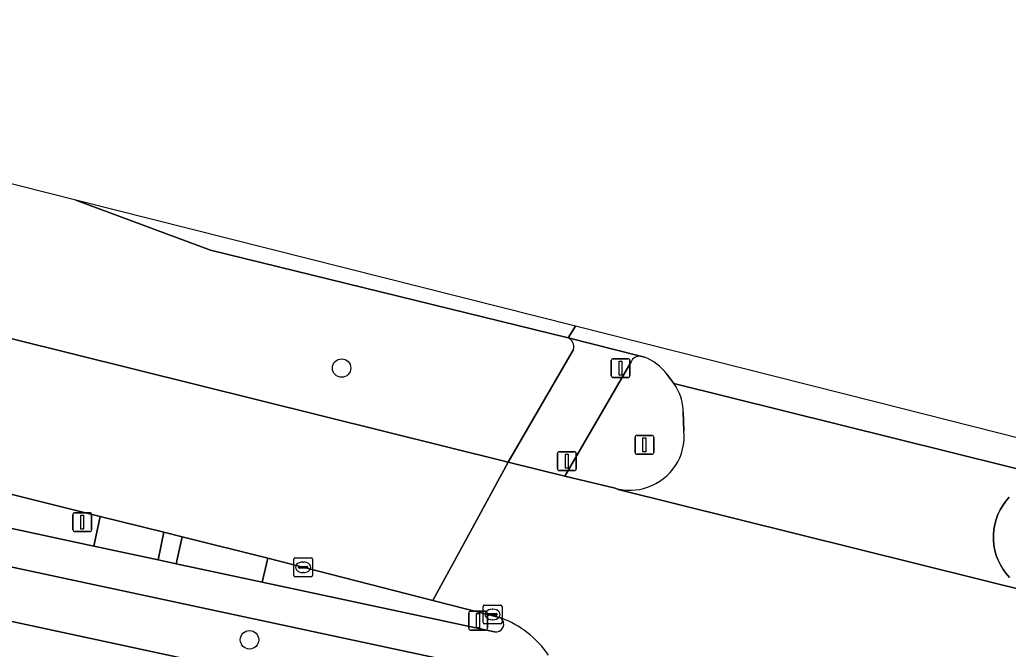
# Model space of a CAD drawing. Extents: x 160023 to 161302, y 384750 to 385707.
# Drawn here: x 160624.6 to 160677, y 385329.8 to 385363.2 of the extents above; entities that cross this region are included whole.
import ezdxf

# ---------------------------------------------------------------- set-up
doc = ezdxf.new("R2010")
doc.units = 0
for name, color, linetype in [('IMGEO_Berm_groen', 7, 'Continuous'), ('IMGEO_Berm_open', 7, 'Continuous'), ('IMGEO_Boom', 7, 'Continuous'), ('IMGEO_Erf', 7, 'Continuous'), ('IMGEO_Fietspad_gesloten', 7, 'Continuous'), ('IMGEO_Kolk', 7, 'Continuous'), ('IMGEO_Lichtmast', 7, 'Continuous'), ('IMGEO_Rijbaan_lokaal_gesloten', 7, 'Continuous'), ('IMGEO_Verkeerseiland_groen', 7, 'Continuous'), ('IMGEO_Verkeerseiland_open', 7, 'Continuous'), ('IMGEO_Verkeersregelinstallatiepaal', 7, 'Continuous'), ('IMGEO_Voetpad_open', 7, 'Continuous')]:
    doc.layers.add(name, color=color, linetype=linetype)

msp = doc.modelspace()

# ---------------------------------------------------------------- linework, layer by layer
at = {"layer": 'IMGEO_Berm_groen'}
for points in [[(160627.54, 385353.61), (160589.689, 385363.171), (160588.012, 385359.887)], [(160653.654, 385346.305), (160634.677, 385350.952), (160627.54, 385353.61)], [(160604.286, 385351.187), (160650.462, 385339.7), (160653.932, 385345.686)]]:
    msp.add_lwpolyline(points, dxfattribs=at)
msp.add_arc((160653.407, 385345.822), 0.542, 345.4386, 62.9322, dxfattribs=at)
at = {"layer": 'IMGEO_Berm_open'}
msp.add_lwpolyline([(160615.103, 385340.261), (160614.596, 385338.238), (160628.49, 385335.26), (160628.825, 385336.823)], close=True, dxfattribs=at)
at = {"layer": 'IMGEO_Boom'}
for centre in [(160641.633, 385344.697), (160636.745, 385330.284)]:
    msp.add_circle(centre, 0.489, dxfattribs=at)
at = {"layer": 'IMGEO_Erf'}
msp.add_lwpolyline([(160648.878, 385325.926), (160609.984, 385334.289), (160595.313, 385337.293), (160577.45, 385341.176), (160575.101, 385338.587), (160574.043, 385337.42), (160530.106, 385289.633)], dxfattribs=at)
at = {"layer": 'IMGEO_Fietspad_gesloten'}
for points in [[(160649.752, 385330.701), (160637.41, 385333.347), (160632.86, 385334.322), (160631.891, 385334.53), (160628.49, 385335.26), (160614.596, 385338.238), (160607.458, 385339.768), (160593.971, 385342.659)], [(160592.186, 385340.982), (160649.272, 385328.76), (160651.523, 385328.278)]]:
    msp.add_lwpolyline(points, dxfattribs=at)
for centre, radius, start, end in [((160649.811, 385331.121), 0.425, 262.0205, 49.4406), ((160648.277, 385326.533), 5.234, 34.1731, 69.7659)]:
    msp.add_arc(centre, radius, start, end, dxfattribs=at)
at = {"layer": 'IMGEO_Kolk'}
for p, q in [((160639.092, 385333.704), (160639.092, 385334.556)), ((160639.167, 385334.63), (160640.019, 385334.63)), ((160639.394, 385334.173), (160639.792, 385334.173)), ((160639.58, 385334.41), (160639.605, 385334.41)), ((160640.093, 385334.556), (160640.093, 385333.704)), ((160640.019, 385333.63), (160639.167, 385333.63)), ((160639.351, 385334.124), (160639.351, 385334.136)), ((160639.789, 385334.087), (160639.391, 385334.087)), ((160639.603, 385333.85), (160639.578, 385333.85)), ((160639.835, 385334.136), (160639.835, 385334.124)), ((160649.143, 385331.203), (160649.143, 385332.055)), ((160649.218, 385332.129), (160650.07, 385332.129)), ((160650.144, 385332.055), (160650.144, 385331.203)), ((160649.402, 385331.623), (160649.402, 385331.635)), ((160649.84, 385331.586), (160649.442, 385331.586)), ((160649.445, 385331.672), (160649.843, 385331.672)), ((160649.631, 385331.909), (160649.656, 385331.909)), ((160649.886, 385331.635), (160649.886, 385331.623)), ((160650.07, 385331.129), (160649.218, 385331.129)), ((160649.654, 385331.349), (160649.629, 385331.349))]:
    msp.add_line(p, q, dxfattribs=at)
for points in [[(160639.092, 385333.704), (160639.092, 385334.556)], [(160639.167, 385334.63), (160640.019, 385334.63)], [(160640.093, 385334.556), (160640.093, 385333.704)], [(160640.019, 385333.63), (160639.167, 385333.63)], [(160649.143, 385331.203), (160649.143, 385332.055)], [(160649.218, 385332.129), (160650.07, 385332.129)], [(160650.144, 385332.055), (160650.144, 385331.203)], [(160650.07, 385331.129), (160649.218, 385331.129)]]:
    msp.add_lwpolyline(points, dxfattribs=at)
for centre, radius, start, end in [((160639.169, 385334.554), 0.0765, 91.552, 178.448), ((160639.169, 385334.554), 0.0765, 91.552, 178.448), ((160639.391, 385334.133), 0.0403, 85.8775, 175.7526), ((160639.796, 385334.135), 0.0386, 1.7309, 96.639), ((160640.017, 385334.554), 0.0765, 1.552, 88.448), ((160640.017, 385334.554), 0.0765, 1.552, 88.448), ((160639.169, 385333.706), 0.0765, 181.552, 268.448), ((160639.169, 385333.706), 0.0765, 181.552, 268.448), ((160639.388, 385334.123), 0.0366, 178.938, 274.7102), ((160639.792, 385334.13), 0.043, 264.8664, 352.4533), ((160640.017, 385333.706), 0.0765, 271.552, 358.448), ((160640.017, 385333.706), 0.0765, 271.552, 358.448), ((160649.22, 385332.053), 0.0765, 91.552, 178.448), ((160649.22, 385332.053), 0.0765, 91.552, 178.448), ((160650.068, 385332.053), 0.0765, 1.552, 88.448), ((160650.068, 385332.053), 0.0765, 1.552, 88.448), ((160649.442, 385331.632), 0.0403, 85.8775, 175.7526), ((160649.439, 385331.622), 0.0366, 178.938, 274.7102), ((160649.843, 385331.629), 0.043, 264.8664, 352.4533), ((160649.847, 385331.634), 0.0386, 1.7309, 96.639), ((160649.22, 385331.205), 0.0765, 181.552, 268.448), ((160649.22, 385331.205), 0.0765, 181.552, 268.448), ((160650.068, 385331.205), 0.0765, 271.552, 358.448), ((160650.068, 385331.205), 0.0765, 271.552, 358.448)]:
    msp.add_arc(centre, radius, start, end, dxfattribs=at)
for centre, major_axis, ratio, start_param, end_param in [((160639.579, 385334.13), (-0.387, 0.002), 0.722429, 4.712389, 7.853982), ((160639.604, 385334.13), (-0.39, 0.002), 0.717154, 1.570796, 4.712389), ((160649.63, 385331.629), (-0.387, 0.002), 0.722429, 4.712389, 7.853982), ((160649.655, 385331.629), (-0.39, 0.002), 0.717154, 1.570796, 4.712389)]:
    msp.add_ellipse(centre, major_axis=major_axis, ratio=ratio, start_param=start_param, end_param=end_param, dxfattribs=at)
at = {"layer": 'IMGEO_Lichtmast'}
for p, q in [((160657.202, 385340.226), (160657.202, 385341.026)), ((160657.202, 385341.026), (160657.202, 385340.226)), ((160657.302, 385341.126), (160658.092, 385341.126)), ((160658.092, 385341.126), (160657.302, 385341.126)), ((160658.192, 385341.026), (160658.192, 385340.226)), ((160658.192, 385340.226), (160658.192, 385341.026)), ((160658.092, 385340.126), (160657.302, 385340.126)), ((160657.302, 385340.126), (160658.092, 385340.126)), ((160627.376, 385336.126), (160627.376, 385336.926)), ((160627.376, 385336.926), (160627.376, 385336.126)), ((160627.476, 385337.026), (160628.266, 385337.026)), ((160628.266, 385337.026), (160627.476, 385337.026)), ((160628.366, 385336.926), (160628.366, 385336.126)), ((160628.366, 385336.126), (160628.366, 385336.926)), ((160628.266, 385336.026), (160627.476, 385336.026)), ((160627.476, 385336.026), (160628.266, 385336.026))]:
    msp.add_line(p, q, dxfattribs=at)
for points in [[(160657.622, 385341.001), (160657.772, 385341.001), (160657.772, 385340.251), (160657.622, 385340.251), (160657.622, 385341.001)], [(160627.796, 385336.901), (160627.946, 385336.901), (160627.946, 385336.151), (160627.796, 385336.151), (160627.796, 385336.901)]]:
    msp.add_lwpolyline(points, dxfattribs=at)
for centre, start, end in [((160657.302, 385341.026), 90, 180), ((160657.302, 385341.026), 90, 180), ((160658.092, 385341.026), 0, 90), ((160658.092, 385341.026), 360, 90), ((160657.302, 385340.226), 180, 270), ((160657.302, 385340.226), 180, 270), ((160658.092, 385340.226), 270, 0), ((160658.092, 385340.226), 270, 0), ((160627.476, 385336.926), 90, 180), ((160627.476, 385336.926), 90, 180), ((160628.266, 385336.926), 0, 90), ((160628.266, 385336.926), 360, 90), ((160627.476, 385336.126), 180, 270), ((160627.476, 385336.126), 180, 270), ((160628.266, 385336.126), 270, 0), ((160628.266, 385336.126), 270, 0)]:
    msp.add_arc(centre, 0.1, start, end, dxfattribs=at)
at = {"layer": 'IMGEO_Rijbaan_lokaal_gesloten'}
for points in [[(160654.033, 385346.918), (160627.54, 385353.61), (160634.677, 385350.952), (160653.654, 385346.305), (160654.033, 385346.918)], [(160601.365, 385343.698), (160608.066, 385342.028), (160615.103, 385340.261), (160628.825, 385336.823), (160632.204, 385335.988), (160633.166, 385335.746), (160637.725, 385334.618), (160646.472, 385332.372), (160648.467, 385336.036), (160650.462, 385339.7), (160604.286, 385351.187)], [(160688.019, 385338.333), (160669.942, 385342.899), (160654.033, 385346.918), (160653.654, 385346.305), (160657.484, 385345.336), (160657.696, 385345.282)], [(160658.894, 385344.37), (160659.257, 385343.875), (160679.818, 385338.775), (160683.998, 385337.689), (160687.086, 385336.886), (160688.019, 385338.333)], [(160678.189, 385338.611), (160678.45, 385338.699), (160678.719, 385338.763), (160678.992, 385338.803), (160679.268, 385338.818), (160679.544, 385338.809), (160679.818, 385338.775), (160659.257, 385343.875)], [(160659.754, 385342.368), (160659.791, 385341.361)], [(160656.139, 385338.319), (160653.467, 385338.969), (160650.462, 385339.7), (160648.467, 385336.036), (160646.472, 385332.372), (160650.087, 385331.444)], [(160673.958, 385325.813), (160678.207, 385324.792), (160680.256, 385324.336), (160683.832, 385331.463), (160680.685, 385332.263), (160678.539, 385332.738), (160678.496, 385332.746), (160656.296, 385338.265), (160656.139, 385338.319)], [(160656.139, 385338.319), (160656.296, 385338.265), (160678.496, 385332.746)], [(160677.074, 385333.591), (160676.892, 385333.798), (160676.729, 385334.021), (160676.587, 385334.258), (160676.466, 385334.506), (160676.368, 385334.764), (160676.293, 385335.03), (160676.243, 385335.301), (160676.217, 385335.576), (160676.215, 385335.852), (160676.238, 385336.128), (160676.286, 385336.4), (160676.358, 385336.666), (160676.453, 385336.925), (160676.571, 385337.175), (160676.711, 385337.413), (160676.872, 385337.638), (160677.052, 385337.847)]]:
    msp.add_lwpolyline(points, dxfattribs=at)
for centre, radius, start, end in [((160656.702, 385342.733), 2.736, 36.7488, 68.6894), ((160657.323, 385342.402), 2.431, 359.2016, 37.3029), ((160656.962, 385341.073), 2.843, 288.4023, 5.8175), ((160656.909, 385341.13), 2.914, 254.6806, 289.0468), ((160648.277, 385326.533), 5.234, 34.1731, 69.7659)]:
    msp.add_arc(centre, radius, start, end, dxfattribs=at)
at = {"layer": 'IMGEO_Verkeerseiland_groen'}
for points in [[(160657.696, 385345.282), (160657.484, 385345.336)], [(160656.988, 385345.035), (160653.467, 385338.969), (160656.139, 385338.319)], [(160659.257, 385343.875), (160658.894, 385344.37)], [(160659.791, 385341.361), (160659.754, 385342.368)], [(160677.052, 385337.847), (160676.872, 385337.638), (160676.711, 385337.413), (160676.571, 385337.175), (160676.453, 385336.925), (160676.358, 385336.666), (160676.286, 385336.4), (160676.238, 385336.128), (160676.215, 385335.852), (160676.217, 385335.576), (160676.243, 385335.301), (160676.293, 385335.03), (160676.368, 385334.764), (160676.466, 385334.506), (160676.587, 385334.258), (160676.729, 385334.021), (160676.892, 385333.798), (160677.074, 385333.591)]]:
    msp.add_lwpolyline(points, dxfattribs=at)
for centre, radius, start, end in [((160657.464, 385344.809), 0.527, 87.8504, 154.653), ((160656.702, 385342.733), 2.736, 36.7488, 68.6894), ((160657.323, 385342.402), 2.431, 359.2016, 37.3029), ((160656.962, 385341.073), 2.843, 288.4023, 5.8175), ((160656.909, 385341.13), 2.914, 254.6806, 289.0468)]:
    msp.add_arc(centre, radius, start, end, dxfattribs=at)
at = {"layer": 'IMGEO_Verkeerseiland_open'}
for points in [[(160637.725, 385334.618), (160637.41, 385333.347), (160649.752, 385330.701)], [(160650.087, 385331.444), (160646.472, 385332.372), (160637.725, 385334.618)]]:
    msp.add_lwpolyline(points, dxfattribs=at)
msp.add_arc((160649.811, 385331.121), 0.425, 262.0205, 49.4406, dxfattribs=at)
at = {"layer": 'IMGEO_Verkeersregelinstallatiepaal'}
for p, q in [((160656.035, 385345.196), (160656.825, 385345.196)), ((160656.825, 385345.196), (160656.035, 385345.196)), ((160655.935, 385344.296), (160655.935, 385345.096)), ((160655.935, 385345.096), (160655.935, 385344.296)), ((160656.925, 385345.096), (160656.925, 385344.296)), ((160656.925, 385344.296), (160656.925, 385345.096)), ((160656.825, 385344.196), (160656.035, 385344.196)), ((160656.035, 385344.196), (160656.825, 385344.196)), ((160653.086, 385339.359), (160653.086, 385340.159)), ((160653.086, 385340.159), (160653.086, 385339.359)), ((160653.186, 385340.259), (160653.976, 385340.259)), ((160653.976, 385340.259), (160653.186, 385340.259)), ((160654.076, 385340.159), (160654.076, 385339.359)), ((160654.076, 385339.359), (160654.076, 385340.159)), ((160653.976, 385339.259), (160653.186, 385339.259)), ((160653.186, 385339.259), (160653.976, 385339.259)), ((160648.374, 385330.902), (160648.374, 385331.702)), ((160648.374, 385331.702), (160648.374, 385330.902)), ((160648.474, 385331.802), (160649.264, 385331.802)), ((160649.264, 385331.802), (160648.474, 385331.802)), ((160649.364, 385331.702), (160649.364, 385330.902)), ((160649.364, 385330.902), (160649.364, 385331.702)), ((160649.264, 385330.802), (160648.474, 385330.802)), ((160648.474, 385330.802), (160649.264, 385330.802))]:
    msp.add_line(p, q, dxfattribs=at)
for points in [[(160656.355, 385345.071), (160656.505, 385345.071), (160656.505, 385344.321), (160656.355, 385344.321), (160656.355, 385345.071)], [(160653.506, 385340.134), (160653.656, 385340.134), (160653.656, 385339.384), (160653.506, 385339.384), (160653.506, 385340.134)], [(160648.794, 385331.677), (160648.944, 385331.677), (160648.944, 385330.927), (160648.794, 385330.927), (160648.794, 385331.677)]]:
    msp.add_lwpolyline(points, dxfattribs=at)
for centre, start, end in [((160656.035, 385345.096), 90, 180), ((160656.035, 385345.096), 90, 180), ((160656.825, 385345.096), 0, 90), ((160656.825, 385345.096), 360, 90), ((160656.035, 385344.296), 180, 270), ((160656.035, 385344.296), 180, 270), ((160656.825, 385344.296), 270, 0), ((160656.825, 385344.296), 270, 0), ((160653.186, 385340.159), 90, 180), ((160653.186, 385340.159), 90, 180), ((160653.976, 385340.159), 0, 90), ((160653.976, 385340.159), 360, 90), ((160653.186, 385339.359), 180, 270), ((160653.186, 385339.359), 180, 270), ((160653.976, 385339.359), 270, 0), ((160653.976, 385339.359), 270, 0), ((160648.474, 385331.702), 90, 180), ((160648.474, 385331.702), 90, 180), ((160649.264, 385331.702), 0, 90), ((160649.264, 385331.702), 360, 90), ((160648.474, 385330.902), 180, 270), ((160648.474, 385330.902), 180, 270), ((160649.264, 385330.902), 270, 0), ((160649.264, 385330.902), 270, 0)]:
    msp.add_arc(centre, 0.1, start, end, dxfattribs=at)
at = {"layer": 'IMGEO_Voetpad_open'}
for points in [[(160657.484, 385345.336), (160653.654, 385346.305)], [(160653.932, 385345.686), (160650.462, 385339.7), (160653.467, 385338.969), (160656.988, 385345.035)], [(160575.792, 385343.815), (160574.598, 385342.503), (160577.45, 385341.176), (160595.313, 385337.293), (160609.984, 385334.289), (160648.878, 385325.926), (160653.866, 385324.991)], [(160651.523, 385328.278), (160649.272, 385328.76), (160592.186, 385340.982)]]:
    msp.add_lwpolyline(points, dxfattribs=at)
for points in [[(160632.204, 385335.988), (160628.825, 385336.823), (160628.49, 385335.26), (160631.891, 385334.53)], [(160633.166, 385335.746), (160632.204, 385335.988), (160631.891, 385334.53), (160632.86, 385334.322)], [(160637.725, 385334.618), (160633.166, 385335.746), (160632.86, 385334.322), (160637.41, 385333.347)]]:
    msp.add_lwpolyline(points, close=True, dxfattribs=at)
for centre, radius, start, end in [((160653.407, 385345.822), 0.542, 345.4386, 62.9322), ((160657.464, 385344.809), 0.527, 87.8504, 154.653)]:
    msp.add_arc(centre, radius, start, end, dxfattribs=at)

doc.saveas('drawing.dxf')
